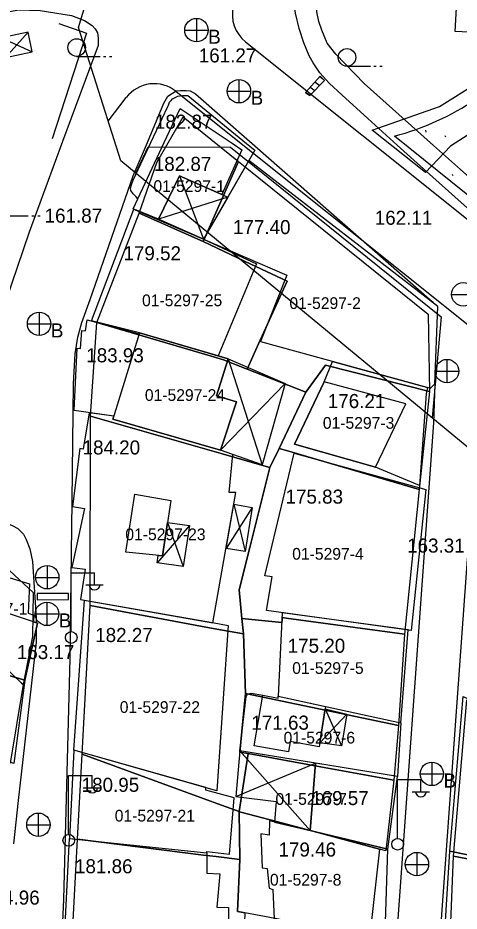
# Model space of a CAD drawing. Extents: x 419101 to 420177, y 4451541 to 4452254.
# Drawn here: x 419751.9 to 419789.5, y 4451588.8 to 4451665 of the extents above; entities that cross this region are included whole.
import ezdxf

# ---------------------------------------------------------------- set-up
doc = ezdxf.new("R2010")
doc.units = 0
for name, color, linetype in [('2_KADASTRO', 7, 'Continuous'), ('3_HALİHAZIR', 7, 'Continuous'), ('Level 29', 7, 'Continuous'), ('Level 41', 7, 'Continuous'), ('Level 60', 7, 'Continuous'), ('Level 62', 7, 'Continuous'), ('Level 9', 7, 'Continuous')]:
    doc.layers.add(name, color=color, linetype=linetype)

msp = doc.modelspace()

# ---------------------------------------------------------------- linework, layer by layer
at = {"layer": '2_KADASTRO'}
for points in [[(419789.195, 4451663.821), (419792.466, 4451722.195), (419796.208, 4451788.966), (419796.952, 4451802.25), (419802.028, 4451804.087), (419846.019, 4451820.004), (419846.711, 4451808.426), (419850.52, 4451780.325), (419850.846, 4451775.043), (419851.91, 4451757.789), (419863.818, 4451701.263), (419862.735, 4451692.788), (419853.795, 4451660.742)], [(419762.217, 4451648.309), (419763.749, 4451652.646), (419765.989, 4451656.515), (419770.708, 4451652.714), (419767.703, 4451645.881)], [(419767.703, 4451645.881), (419770.708, 4451652.714), (419771.26, 4451652.27), (419786.87, 4451639.7), (419787, 4451633.1), (419778.129, 4451635.34), (419776.455, 4451633.03), (419771.448, 4451634.996), (419772.423, 4451637.153), (419774.846, 4451642.511), (419771.764, 4451643.965)], [(419758.61, 4451638.98), (419762.217, 4451648.309), (419767.703, 4451645.881), (419771.764, 4451643.965), (419774.846, 4451642.511), (419772.423, 4451637.153), (419771.448, 4451634.996), (419769.434, 4451635.787), (419768.283, 4451636.127)], [(419758.09, 4451631), (419758.61, 4451638.98), (419768.283, 4451636.127), (419769.434, 4451635.787), (419771.448, 4451634.996), (419776.455, 4451633.03), (419774.162, 4451628.249), (419773.372, 4451626.602), (419772.471, 4451626.861), (419769.227, 4451627.795)], [(419774.162, 4451628.249), (419776.455, 4451633.03), (419778.129, 4451635.34), (419787, 4451633.1), (419786.1, 4451624.75), (419776.531, 4451627.555), (419774.996, 4451628.005)], [(419758.054, 4451614.837), (419758.09, 4451631), (419769.227, 4451627.795), (419772.471, 4451626.861), (419773.372, 4451626.602), (419771.664, 4451619.793), (419770.752, 4451616.191), (419770.998, 4451613.746), (419771.132, 4451612.413), (419769.352, 4451612.743), (419767.926, 4451613.007)], [(419770.752, 4451616.191), (419771.664, 4451619.793), (419773.372, 4451626.602), (419774.162, 4451628.249), (419774.996, 4451628.005), (419776.531, 4451627.555), (419786.1, 4451624.75), (419784.86, 4451612.41), (419774.78, 4451613.776), (419774.455, 4451613.82), (419774.407, 4451613.38), (419770.998, 4451613.746)], [(419746.478, 4451613.698), (419746.923, 4451614.539), (419748.069, 4451616.704), (419748.558, 4451617.288), (419749.946, 4451618.944), (419753.196, 4451615.94), (419753.141, 4451612.212), (419752.332, 4451608.098), (419752.202, 4451608.222), (419746.502, 4451613.675)], [(419757.366, 4451602.152), (419758.054, 4451614.837), (419767.926, 4451613.007), (419769.352, 4451612.743), (419771.132, 4451612.413), (419771.293, 4451607.333), (419770.822, 4451602.344), (419771.524, 4451602.216), (419770.895, 4451598.182), (419770.752, 4451597.266), (419768.94, 4451597.927), (419768.313, 4451598.156)], [(419743.145, 4451606.805), (419746.478, 4451613.698), (419746.502, 4451613.675), (419752.202, 4451608.222), (419752.332, 4451608.098), (419751.236, 4451601.38)], [(419770.998, 4451613.746), (419774.407, 4451613.38), (419774.455, 4451613.82), (419774.78, 4451613.776), (419784.86, 4451612.41), (419784.34, 4451604.6), (419774.431, 4451606.676), (419771.293, 4451607.333), (419771.132, 4451612.413)], [(419770.822, 4451602.344), (419771.293, 4451607.333), (419774.431, 4451606.676), (419784.34, 4451604.6), (419783.94, 4451599.95), (419777.704, 4451601.088), (419771.524, 4451602.216)], [(419789.05, 4451593.47), (419790.191, 4451606.802), (419795.246, 4451605.092), (419797.898, 4451603.663), (419805.556, 4451599.331), (419809.613, 4451597.036), (419813.891, 4451594.616), (419811.748, 4451589.179), (419807.292, 4451590.021), (419806.332, 4451590.198)], [(419756.973, 4451594.907), (419757.366, 4451602.152), (419768.313, 4451598.156), (419768.94, 4451597.927), (419770.752, 4451597.266), (419770.824, 4451593.167), (419768.799, 4451593.418), (419767.707, 4451593.555)], [(419770.752, 4451597.266), (419770.895, 4451598.182), (419771.524, 4451602.216), (419777.704, 4451601.088), (419783.94, 4451599.95), (419783.27, 4451593.92), (419782.718, 4451594.068), (419777.056, 4451595.581), (419773.954, 4451596.41), (419770.912, 4451597.223)], [(419770.625, 4451588.741), (419770.824, 4451593.167), (419770.752, 4451597.266), (419770.912, 4451597.223), (419773.954, 4451596.41), (419777.056, 4451595.581), (419782.718, 4451594.068), (419781.93, 4451586.977), (419782.92, 4451586.84), (419782.886, 4451586.441), (419774.562, 4451588.003), (419772.923, 4451588.31), (419771.232, 4451588.627), (419770.957, 4451588.679)], [(419756.132, 4451579.415), (419756.973, 4451594.907), (419767.707, 4451593.555), (419768.799, 4451593.418), (419770.824, 4451593.167), (419770.625, 4451588.741), (419770.957, 4451588.679), (419771.232, 4451588.627), (419771.223, 4451587.835), (419771.089, 4451575.783), (419770.661, 4451575.887), (419768.112, 4451576.506)], [(419788.652, 4451583.604), (419789.05, 4451593.47), (419806.332, 4451590.198), (419807.292, 4451590.021), (419811.748, 4451589.179), (419810.95, 4451586.651), (419808.848, 4451579.166), (419808.399, 4451579.28), (419805.599, 4451579.893), (419804.244, 4451580.19)]]:
    msp.add_lwpolyline(points, close=True, dxfattribs=at)
at = {"layer": '3_HALİHAZIR'}
for p, q in [((419767.116, 4451664.924), (419767.116, 4451662.924)), ((419766.116, 4451663.924), (419768.116, 4451663.924)), ((419756.897, 4451661.688), (419758.897, 4451661.688)), ((419759.197, 4451661.688), (419759.397, 4451661.688)), ((419759.697, 4451661.688), (419759.897, 4451661.688)), ((419779.958, 4451660.847), (419781.958, 4451660.847)), ((419782.258, 4451660.847), (419782.458, 4451660.847)), ((419782.758, 4451660.847), (419782.958, 4451660.847)), ((419770.737, 4451659.713), (419770.737, 4451657.713)), ((419777.227, 4451659.513), (419777.632, 4451659.209)), ((419777.63, 4451659.96), (419777.882, 4451659.772)), ((419769.737, 4451658.713), (419771.737, 4451658.713)), ((419776.421, 4451658.617), (419776.781, 4451658.348)), ((419776.824, 4451659.065), (419777.207, 4451658.778)), ((419765.664, 4451651.485), (419767.721, 4451646.084)), ((419769.781, 4451649.688), (419763.868, 4451647.794)), ((419750.773, 4451648.079), (419752.773, 4451648.079)), ((419753.073, 4451648.079), (419753.273, 4451648.079)), ((419753.573, 4451648.079), (419753.773, 4451648.079)), ((419788.877, 4451641.386), (419790.877, 4451641.386)), ((419753.698, 4451639.87), (419753.698, 4451637.87)), ((419752.698, 4451638.87), (419754.698, 4451638.87)), ((419769.832, 4451635.883), (419772.708, 4451626.836)), ((419788.504, 4451633.829), (419788.504, 4451635.829)), ((419787.484, 4451634.819), (419789.484, 4451634.819)), ((419774.671, 4451633.769), (419769.178, 4451628.107)), ((419770.3, 4451623.474), (419771.261, 4451619.446)), ((419771.868, 4451623.197), (419769.639, 4451619.715)), ((419766.531, 4451621.664), (419763.772, 4451618.493)), ((419764.648, 4451621.921), (419765.98, 4451618.176)), ((419754.4, 4451616.25), (419754.4, 4451618.25)), ((419756.428, 4451612.637), (419756.428, 4451617.637)), ((419756.428, 4451617.637), (419758.428, 4451617.637)), ((419758.428, 4451616.637), (419758.428, 4451617.637)), ((419753.38, 4451617.24), (419755.38, 4451617.24)), ((419757.668, 4451616.597), (419759.168, 4451616.597)), ((419754.368, 4451615.13), (419754.368, 4451613.13)), ((419753.368, 4451614.13), (419755.368, 4451614.13)), ((419778.082, 4451606.034), (419779.49, 4451602.878)), ((419779.957, 4451605.584), (419777.63, 4451603.14)), ((419770.812, 4451602.434), (419776.814, 4451595.64)), ((419770.464, 4451598.543), (419777.275, 4451601.382)), ((419787.194, 4451601.474), (419787.194, 4451599.474)), ((419756.216, 4451595.334), (419756.216, 4451600.334)), ((419756.216, 4451600.334), (419758.216, 4451600.334)), ((419758.216, 4451599.334), (419758.216, 4451600.334)), ((419784.265, 4451595), (419784.265, 4451600)), ((419784.265, 4451600), (419786.265, 4451600)), ((419786.194, 4451600.474), (419788.194, 4451600.474)), ((419786.265, 4451599), (419786.265, 4451600)), ((419757.456, 4451599.294), (419758.956, 4451599.294)), ((419785.505, 4451598.96), (419787.005, 4451598.96)), ((419753.653, 4451595.132), (419753.653, 4451597.132)), ((419752.633, 4451596.122), (419754.633, 4451596.122)), ((419785.935, 4451591.773), (419785.935, 4451593.773)), ((419784.915, 4451592.763), (419786.915, 4451592.763))]:
    msp.add_line(p, q, dxfattribs=at)
for points in [[(419781.738, 4451656.391), (419779.512, 4451658.402), (419778.478, 4451659.364), (419777.634, 4451660.289), (419777.064, 4451661.132), (419776.742, 4451661.734), (419776.272, 4451662.836), (419775.873, 4451664.052), (419775.563, 4451665.382), (419775.41, 4451666.512), (419775.472, 4451668.625), (419776.475, 4451677.725), (419777.434, 4451685.223), (419779.193, 4451700.772), (419780.631, 4451713.115), (419781.628, 4451721.058), (419782.651, 4451725.889)], [(419787.322, 4451654.092), (419781.428, 4451659.369), (419779.004, 4451661.866), (419778.277, 4451662.819), (419777.818, 4451663.907), (419777.555, 4451664.648), (419777.385, 4451665.489), (419778.073, 4451676.548), (419779.364, 4451687.08), (419781.608, 4451706.858), (419783.217, 4451720.784)], [(419736.371, 4451662.126), (419749.085, 4451665.146), (419751.959, 4451665.668), (419753.796, 4451665.603), (419756.446, 4451665.165), (419757.58, 4451664.751), (419758.208, 4451664.331), (419758.49, 4451664.024), (419758.672, 4451663.693), (419758.738, 4451663.269), (419758.724, 4451662.609), (419755.705, 4451654.426)], [(419755.367, 4451664.476), (419757.735, 4451663.656), (419754.808, 4451654.656)], [(419750.482, 4451663.272), (419753.11, 4451662.074)], [(419750.83, 4451661.599), (419752.762, 4451663.747)], [(419762.932, 4451654.349), (419764.334, 4451657.685), (419764.668, 4451658.287), (419765.374, 4451658.747), (419765.753, 4451658.773), (419766.244, 4451658.78), (419766.578, 4451658.737), (419767.043, 4451658.479), (419771.863, 4451654.255)], [(419763.234, 4451654.346), (419764.67, 4451657.401), (419764.724, 4451657.533), (419764.819, 4451657.767), (419764.95, 4451657.933), (419765.079, 4451658.052), (419765.537, 4451658.29), (419765.922, 4451658.359), (419766.388, 4451658.339), (419771.396, 4451654.26)], [(419764.37, 4451654.334), (419765.739, 4451657.253), (419770.176, 4451654.273)], [(419784.223, 4451654.124), (419781.738, 4451656.391)], [(419755.705, 4451654.426), (419752.847, 4451646.682), (419746.763, 4451628.867), (419739.99, 4451611.026), (419735.894, 4451601.252)], [(419755.36, 4451579.476), (419755.818, 4451589.761), (419756.336, 4451610.352), (419756.516, 4451623.75), (419756.627, 4451633.782), (419756.777, 4451636.311), (419756.991, 4451637.73), (419757.353, 4451638.976), (419758.053, 4451640.949), (419761.731, 4451651.493), (419762.932, 4451654.349)], [(419771.396, 4451654.26), (419772.098, 4451653.688), (419769.781, 4451649.688), (419767.721, 4451646.084), (419763.868, 4451647.794), (419761.713, 4451648.668), (419762.124, 4451649.545), (419761.932, 4451649.725), (419761.723, 4451649.972), (419761.515, 4451650.238), (419761.505, 4451650.439), (419761.564, 4451650.723), (419761.725, 4451651.136), (419763.234, 4451654.346)], [(419770.176, 4451654.273), (419771.001, 4451653.718), (419769.278, 4451649.907), (419765.664, 4451651.485), (419763.868, 4451647.794), (419761.713, 4451648.668), (419764.37, 4451654.334)], [(419771.863, 4451654.255), (419787.234, 4451640.783), (419787.371, 4451640.613)], [(419851.782, 4451653.411), (419848.75, 4451643.139), (419844.52, 4451628.342), (419840.24, 4451614.361), (419839.911, 4451613.487), (419839.783, 4451613.337), (419839.571, 4451613.215), (419833.428, 4451612.055), (419832.344, 4451611.962), (419831.936, 4451611.989), (419831.487, 4451612.136), (419831.252, 4451612.24), (419830.867, 4451612.468), (419820.685, 4451621.565), (419809.068, 4451631.913), (419797.161, 4451642.528), (419785.929, 4451652.569), (419784.223, 4451654.124)], [(419849.638, 4451653.326), (419843.337, 4451632.432), (419838.343, 4451615.072), (419832.198, 4451614.027), (419828.746, 4451617.008), (419812.136, 4451631.897), (419793.705, 4451648.418), (419789.63, 4451652.025), (419787.322, 4451654.092)], [(419787.456, 4451633.753), (419787.324, 4451630.427), (419781.168, 4451544.573)], [(419785.234, 4451544.53), (419787.036, 4451574.296), (419790.236, 4451618.802), (419791.803, 4451631.142)], [(419739.311, 4451597.988), (419746.267, 4451616.682), (419746.841, 4451618.313), (419747.212, 4451619.11), (419747.929, 4451620.468), (419748.772, 4451621.484), (419749.063, 4451621.724), (419749.496, 4451622), (419749.877, 4451622.068), (419750.811, 4451621.929), (419751.389, 4451621.68), (419751.869, 4451621.42), (419752.368, 4451620.936), (419752.6, 4451620.477), (419752.902, 4451619.664), (419753.137, 4451618.588), (419753.197, 4451617.701), (419753.45, 4451613.777), (419753.452, 4451613.373)], [(419753.455, 4451612.82), (419753.457, 4451612.289), (419753.433, 4451611.729), (419751.916, 4451598.215), (419751.505, 4451594.501)]]:
    msp.add_lwpolyline(points, dxfattribs=at)
for points in [[(419750.83, 4451661.599), (419753.11, 4451662.074), (419752.762, 4451663.747), (419750.482, 4451663.272)], [(419776.781, 4451658.348), (419776.421, 4451658.617), (419777.659, 4451659.992), (419778.037, 4451659.618)], [(419767.721, 4451646.084), (419774.824, 4451643.014), (419772.568, 4451637.349), (419787.07, 4451633.386), (419787.456, 4451633.753), (419787.719, 4451640.344), (419771.591, 4451652.813), (419770.155, 4451650.334)], [(419765.664, 4451651.485), (419769.781, 4451649.688), (419767.721, 4451646.084), (419763.868, 4451647.794)], [(419761.883, 4451648.599), (419767.721, 4451646.084), (419772.237, 4451643.976), (419768.957, 4451636.139), (419762.256, 4451638.104), (419758.152, 4451639.12), (419761.763, 4451648.648)], [(419760.076, 4451630.995), (419756.687, 4451631.47), (419756.956, 4451636.79), (419757.219, 4451636.774), (419757.339, 4451638.294), (419757.652, 4451638.271), (419757.789, 4451639.217), (419762.233, 4451638.029), (419762.256, 4451638.104), (419769.832, 4451635.883), (419768.829, 4451632.728), (419770.544, 4451632.217), (419769.178, 4451628.107), (419759.998, 4451630.741)], [(419762.256, 4451638.104), (419759.998, 4451630.741), (419769.178, 4451628.107), (419770.544, 4451632.217), (419768.829, 4451632.728), (419769.832, 4451635.883)], [(419769.832, 4451635.883), (419774.671, 4451633.769), (419772.708, 4451626.836), (419770.209, 4451627.735), (419769.178, 4451628.107), (419770.544, 4451632.217), (419768.829, 4451632.728)], [(419778.011, 4451633.915), (419778.724, 4451635.667), (419786.829, 4451633.452), (419786.704, 4451632.907), (419786.129, 4451625.073), (419782.376, 4451626.652), (419775.48, 4451628.614)], [(419778.011, 4451633.915), (419775.48, 4451628.614), (419782.376, 4451626.652), (419784.98, 4451632.033)], [(419757.963, 4451631.291), (419757.451, 4451628.171), (419757.157, 4451628.226), (419756.558, 4451623.289), (419757.572, 4451623.111), (419756.489, 4451618.085), (419757.624, 4451617.943), (419757.217, 4451615.355), (419768.525, 4451613.378), (419770.477, 4451624.48), (419769.919, 4451624.495), (419770.209, 4451627.735), (419769.178, 4451628.107), (419759.998, 4451630.741), (419760.076, 4451630.995)], [(419775.437, 4451627.839), (419786.692, 4451624.742), (419785.44, 4451612.718), (419773.077, 4451614.417), (419773.568, 4451617.279), (419772.935, 4451617.376)], [(419761.864, 4451624.343), (419764.936, 4451623.804), (419764.212, 4451619.071), (419761.079, 4451619.382)], [(419770.3, 4451623.474), (419771.868, 4451623.197), (419771.261, 4451619.446), (419769.639, 4451619.715)], [(419764.648, 4451621.921), (419766.531, 4451621.664), (419765.98, 4451618.176), (419763.772, 4451618.493), (419763.844, 4451619.108), (419764.212, 4451619.071)], [(419746.338, 4451615.729), (419746.516, 4451616.294), (419746.927, 4451616.109), (419748.035, 4451618.171), (419752.889, 4451616.703), (419752.768, 4451614.18), (419753.249, 4451614.005), (419753.211, 4451613.453), (419753.571, 4451613.334), (419752.469, 4451608.463), (419744.396, 4451610.824)], [(419753.534, 4451615.331), (419756.194, 4451615.341), (419756.192, 4451615.871), (419753.532, 4451615.861)], [(419744.396, 4451610.824), (419752.469, 4451608.463), (419753.571, 4451613.334), (419746.338, 4451615.729)], [(419757.572, 4451615.293), (419768.485, 4451613.385), (419769.833, 4451613.132), (419768.861, 4451599.035), (419756.653, 4451602.516)], [(419774.429, 4451614.231), (419774.098, 4451607.111), (419784.547, 4451604.848), (419785.164, 4451612.756)], [(419741.946, 4451604.5), (419744.396, 4451610.824), (419752.469, 4451608.463), (419751.537, 4451601.363), (419748.519, 4451602.386)], [(419784.547, 4451604.848), (419784.268, 4451600.244), (419770.812, 4451602.434), (419771.361, 4451607.068), (419771.428, 4451607.231), (419771.481, 4451607.271), (419771.78, 4451607.369), (419772.787, 4451607.183), (419774.079, 4451606.929), (419774.098, 4451607.111)], [(419774.099, 4451607.111), (419778.114, 4451606.241), (419777.574, 4451602.776), (419775.108, 4451603.234), (419774.965, 4451602.367), (419772.034, 4451602.872), (419772.787, 4451607.183), (419774.079, 4451606.929)], [(419799.42, 4451602.979), (419810.975, 4451596.329), (419809.094, 4451589.745), (419788.724, 4451593.896), (419789.872, 4451607.094), (419791.93, 4451606.1)], [(419778.082, 4451606.034), (419779.957, 4451605.584), (419779.49, 4451602.878), (419777.63, 4451603.14)], [(419756.53, 4451594.947), (419768.007, 4451593.74), (419768.007, 4451593.86), (419769.923, 4451593.625), (419770.323, 4451598.45), (419767.93, 4451599.08), (419767.917, 4451599.304), (419756.653, 4451602.516), (419756.298, 4451594.972)], [(419770.812, 4451602.434), (419770.464, 4451598.543), (419773.917, 4451598.114), (419773.761, 4451596.365), (419776.814, 4451595.64), (419777.275, 4451601.382)], [(419777.275, 4451601.382), (419776.814, 4451595.64), (419783.449, 4451594.064), (419784.268, 4451600.244)], [(419783.213, 4451586.918), (419783.449, 4451594.064), (419773.348, 4451596.463), (419773.31, 4451595.239), (419772.606, 4451595.367), (419772.718, 4451592.466), (419773.162, 4451592.419), (419773.326, 4451590.728), (419773.627, 4451590.603), (419773.752, 4451588.076), (419778.52, 4451587.352)], [(419756.298, 4451594.972), (419768.007, 4451593.74), (419768.016, 4451592.011), (419769.118, 4451591.964), (419768.844, 4451589.106), (419769.858, 4451589.072), (419769.861, 4451586.424), (419768.813, 4451586.451), (419768.739, 4451584.596), (419769.775, 4451584.529), (419769.582, 4451578.156), (419768.612, 4451578.17), (419768.571, 4451576.767), (419755.515, 4451579.67)], [(419788.117, 4451583.818), (419788.724, 4451593.896), (419806.88, 4451590.196), (419806.334, 4451579.994), (419804.335, 4451580.295)]]:
    msp.add_lwpolyline(points, close=True, dxfattribs=at)
for centre, radius in [((419767.116, 4451663.924), 1), ((419756.897, 4451662.438), 0.75), ((419779.958, 4451661.597), 0.75), ((419770.737, 4451658.713), 1), ((419789.877, 4451641.386), 1), ((419753.698, 4451638.87), 1), ((419788.489, 4451634.837), 1), ((419754.385, 4451617.258), 1), ((419754.368, 4451614.13), 1), ((419756.438, 4451612.112), 0.5), ((419787.194, 4451600.474), 1), ((419753.638, 4451596.141), 1), ((419756.226, 4451594.809), 0.5), ((419784.275, 4451594.476), 0.5), ((419785.92, 4451592.781), 1)]:
    msp.add_circle(centre, radius, dxfattribs=at)
for centre in [(419758.428, 4451616.64), (419758.216, 4451599.337), (419786.265, 4451599.004)]:
    msp.add_arc(centre, 0.474, 184.83843, 355.14641, dxfattribs=at)
at = {"layer": 'Level 29'}
msp.add_line((419787.991, 4451639.476), (419787.208, 4451630.847), dxfattribs=at)
msp.add_lwpolyline([(419761.935, 4451651.714), (419763.006, 4451653.976), (419770.025, 4451653.93), (419787.991, 4451639.476)], dxfattribs=at)
at = {"layer": 'Level 41'}
for p, q in [((419786.661, 4451655.392), (419786.679, 4451655.232)), ((419788.291, 4451654.922), (419788.361, 4451654.815)), ((419788.921, 4451651.632), (419788.992, 4451651.526))]:
    msp.add_line(p, q, dxfattribs=at)
at = {"layer": 'Level 60'}
msp.add_lwpolyline([(419782.107, 4451655.392), (419787.845, 4451657.401), (419791.109, 4451659.447), (419793.723, 4451662.161), (419795.198, 4451664.049), (419795.925, 4451664.816), (419798.992, 4451664.856), (419798.992, 4451662.633), (419799.228, 4451659.702), (419800.211, 4451657.283), (419801.646, 4451655.71), (419799.601, 4451654.215), (419796.613, 4451655.946), (419793.684, 4451656.221), (419791.011, 4451655.434), (419788.789, 4451654.018), (419786.666, 4451651.776), (419782.107, 4451655.392)], dxfattribs=at)
at = {"layer": 'Level 62'}
for p, q in [((419771.303, 4451662.924), (419796.39, 4451642.863)), ((419765.381, 4451658.697), (419791.649, 4451637.691)), ((419759.582, 4451656.167), (419761.128, 4451658.18)), ((419797.445, 4451644.062), (419783.999, 4451654.881))]:
    msp.add_line(p, q, dxfattribs=at)
for centre, radius, start, end in [((419773.176, 4451665.267), 3, 102.4547, 231.35166), ((419778.068, 4451677.255), 23.147, 284.84685, 322.90098), ((419763.507, 4451656.353), 3, 51.35517, 142.49197)]:
    msp.add_arc(centre, radius, start, end, dxfattribs=at)
at = {"layer": 'Level 9'}
msp.add_lwpolyline([(419806.185, 4451544.309), (419826.781, 4451598.171), (419760.655, 4451652.771), (419757.057, 4451664.156), (419766.745, 4451696.228), (419769.513, 4451731.77), (419780.574, 4451782.741), (419776.145, 4451786.629), (419755.701, 4451791.979)], dxfattribs=at)

# ---------------------------------------------------------------- texts
at = {"layer": '2_KADASTRO'}
for s, p in [('01-5297-1', (419763.447, 4451650.117)), ('01-5297-25', (419762.477, 4451640.374)), ('01-5297-2', (419775.045, 4451640.136)), ('01-5297-24', (419762.715, 4451632.295)), ('01-5297-3', (419777.896, 4451629.919)), ('01-5297-23', (419761.051, 4451620.414)), ('01-5297-4', (419775.283, 4451618.75)), ('01-5887-1', (419746.601, 4451614.063)), ('01-5297-5', (419775.283, 4451609.008)), ('01-5297-22', (419760.576, 4451605.681)), ('01-5297-6', (419774.547, 4451603.067)), ('01-5297-7', (419773.857, 4451597.84)), ('01-5297-21', (419760.147, 4451596.414)), ('01-5297-8', (419773.382, 4451590.948))]:
    msp.add_text(s, height=1, dxfattribs=at).set_placement(p)
at = {"layer": '3_HALİHAZIR'}
for s, p in [('B', (419768.116, 4451662.762)), ('B', (419771.737, 4451657.552)), ('182.87', (419763.477, 4451651.911)), ('177.40', (419770.232, 4451646.522)), ('179.52', (419760.89, 4451644.291)), ('B', (419754.698, 4451637.709)), ('183.93', (419757.716, 4451635.586)), ('176.21', (419778.316, 4451631.684)), ('184.20', (419757.405, 4451627.725)), ('175.83', (419774.714, 4451623.531)), ('B', (419755.368, 4451612.969)), ('182.27', (419758.48, 4451611.726)), ('175.20', (419774.897, 4451610.813)), ('171.63', (419771.799, 4451604.248)), ('180.95', (419757.326, 4451598.946)), ('B', (419788.194, 4451599.313)), ('169.57', (419776.903, 4451597.816)), ('179.46', (419774.115, 4451593.426)), ('181.86', (419756.756, 4451591.999))]:
    msp.add_text(s, height=1.2, dxfattribs=at).set_placement(p)
for s, rotation, p in [('161.27 ', 359.99714, (419767.313, 4451661.168)), ('182.87 ', 359.99793, (419763.573, 4451655.513)), ('161.87 ', 0.00203, (419754.165, 4451647.499)), ('162.11 ', 0.00203, (419782.325, 4451647.319)), ('163.31 ', 0.00203, (419785.084, 4451619.354)), ('163.17 ', 0.00203, (419751.797, 4451610.269)), ('164.96 ', 0.00203, (419748.837, 4451589.324))]:
    msp.add_text(s, height=1.2, rotation=rotation, dxfattribs=at).set_placement(p)

doc.saveas('drawing.dxf')
